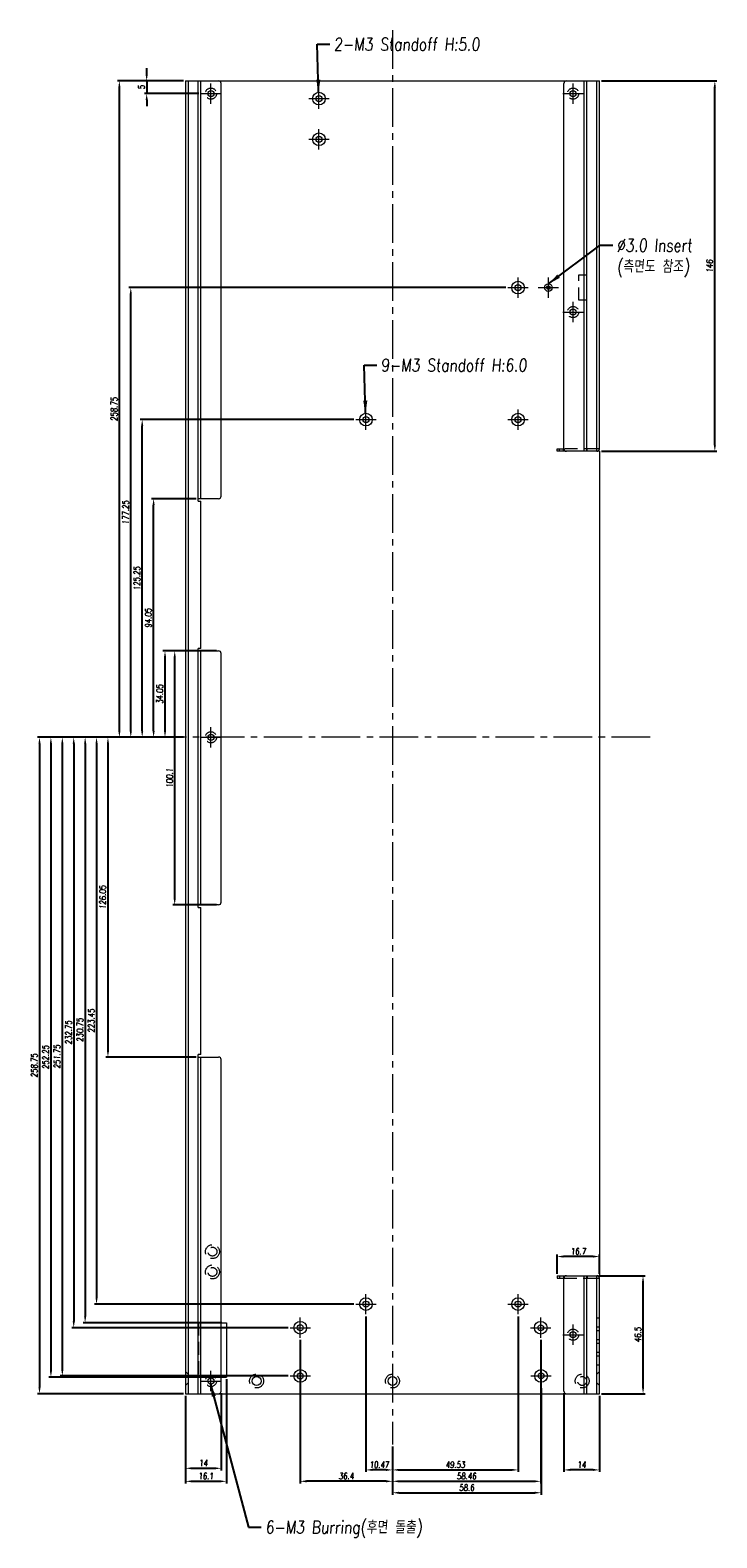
# Model space of a CAD drawing. Header units: millimetres. Extents: x 4497 to 11741, y 5958 to 12619.
# Tile 381 of 424: x 7744 to 8015, y 9287 to 9881. Entities that reach past the tile are written whole.
import ezdxf

# ---------------------------------------------------------------- set-up
doc = ezdxf.new("R2010")
doc.units = ezdxf.units.MM
doc.header["$LTSCALE"] = 0.8
doc.header["$PDMODE"] = 3
doc.header["$PDSIZE"] = 0.3125
for name, pattern in [('CENTER', [50.8, 31.75, -6.35, 6.35, -6.35]), ('CENTER2', [28.575, 19.05, -3.175, 3.175, -3.175]), ('HIDDEN', [9.525, 6.35, -3.175])]:
    doc.linetypes.add(name, pattern=pattern)
doc.layers.get('0').update_dxf_attribs({"linetype": 'CONTINUOUS', "lineweight": 0})
doc.layers.get('Defpoints').update_dxf_attribs({"linetype": 'CONTINUOUS', "lineweight": 0})
for name, color, linetype, lineweight in [('1', 2, 'CENTER', 0), ('2', 3, 'CONTINUOUS', 0), ('3', 5, 'HIDDEN', 0), ('4', 1, 'CENTER2', 9), ('M3-5', 2, 'CONTINUOUS', 0), ('P', 1, 'CONTINUOUS', 0)]:
    doc.layers.add(name, color=color, linetype=linetype, lineweight=lineweight)
doc.styles.get("Standard").update_dxf_attribs({"font": 'romans.shx', "width": 0.8, "oblique": 5, "bigfont": 'whgtxt.shx'})
doc.dimstyles.get("Standard").update_dxf_attribs({"dimtxt": 2.5, "dimasz": 2.5, "dimexe": 0.8, "dimexo": 0.8, "dimgap": 0.8, "dimtad": 1, "dimdsep": 46, "dimtxsty": 'Standard', "dimcen": 0, "dimclrd": 3, "dimclre": 3, "dimclrt": 3, "dimazin": 0, "dimtp": 0.001, "dimtm": 0.001, "dimtfac": 1, "dimtmove": 0, "dimatfit": 3, "dimfxl": 0, "dimtolj": 1, "dimarcsym": 0})

# ---------------------------------------------------------------- blocks, each defined once
blk = doc.blocks.new('X')
at = {"layer": '1'}
for p, q in [((5247.84, 13723.59), (5255.84, 13723.59)), ((5251.84, 13719.59), (5251.84, 13727.59))]:
    blk.add_line(p, q, dxfattribs=at)
blk = doc.blocks.new('*D515')
at = {"layer": '2', "color": 3, "lineweight": -2}
for p, q in [((7817.32, 9636.47), (7800.04, 9636.47)), ((7800.84, 9538.87), (7800.84, 9633.97)), ((7817.32, 9536.37), (7800.04, 9536.37))]:
    blk.add_line(p, q, dxfattribs=at)
at = {"layer": '2', "color": 3}
for points in [[(7800.42, 9633.97), (7801.25, 9633.97), (7800.84, 9636.47)], [(7800.42, 9538.87), (7801.25, 9538.87), (7800.84, 9536.37)]]:
    blk.add_solid(points, dxfattribs=at)
at = {"layer": 'Defpoints', "color": 0}
for p in [(7800.84, 9636.47), (7818.12, 9636.47), (7818.12, 9536.37)]:
    blk.add_point(p, dxfattribs=at)
at = {"layer": '2', "color": 3, "insert": (7798.79, 9586.42), "char_height": 2.5, "attachment_point": 5, "rotation": 90}
blk.add_mtext('\\A1;100.1', dxfattribs=at)
blk = doc.blocks.new('*D516')
at = {"layer": '2', "color": 3, "lineweight": -2}
for p, q in [((7810.32, 9636.47), (7796.21, 9636.47)), ((7797.01, 9604.92), (7797.01, 9633.97)), ((7804.32, 9602.42), (7796.21, 9602.42))]:
    blk.add_line(p, q, dxfattribs=at)
at = {"layer": '2', "color": 3}
for points in [[(7796.6, 9633.97), (7797.43, 9633.97), (7797.01, 9636.47)], [(7796.6, 9604.92), (7797.43, 9604.92), (7797.01, 9602.42)]]:
    blk.add_solid(points, dxfattribs=at)
at = {"layer": 'Defpoints', "color": 0}
for p in [(7797.01, 9636.47), (7811.12, 9636.47), (7805.12, 9602.42)]:
    blk.add_point(p, dxfattribs=at)
at = {"layer": '2', "color": 3, "insert": (7794.96, 9619.45), "char_height": 2.5, "attachment_point": 5, "rotation": 90}
blk.add_mtext('\\A1;34.05', dxfattribs=at)
blk = doc.blocks.new('*D517')
at = {"layer": '2', "color": 3, "lineweight": -2}
for p, q in [((7809.32, 9696.47), (7791.71, 9696.47)), ((7792.51, 9604.92), (7792.51, 9693.97)), ((7804.32, 9602.42), (7791.71, 9602.42))]:
    blk.add_line(p, q, dxfattribs=at)
at = {"layer": '2', "color": 3}
for points in [[(7792.1, 9693.97), (7792.93, 9693.97), (7792.51, 9696.47)], [(7792.1, 9604.92), (7792.93, 9604.92), (7792.51, 9602.42)]]:
    blk.add_solid(points, dxfattribs=at)
at = {"layer": 'Defpoints', "color": 0}
for p in [(7792.51, 9696.47), (7810.12, 9696.47), (7805.12, 9602.42)]:
    blk.add_point(p, dxfattribs=at)
at = {"layer": '2', "color": 3, "insert": (7790.46, 9649.45), "char_height": 2.5, "attachment_point": 5, "rotation": 90}
blk.add_mtext('\\A1;94.05', dxfattribs=at)
blk = doc.blocks.new('*D518')
at = {"layer": '2', "color": 3, "lineweight": -2}
for p, q in [((7871.45, 9727.67), (7787.21, 9727.67)), ((7788.01, 9604.92), (7788.01, 9725.17)), ((7804.32, 9602.42), (7787.21, 9602.42))]:
    blk.add_line(p, q, dxfattribs=at)
at = {"layer": '2', "color": 3}
for points in [[(7787.6, 9725.17), (7788.43, 9725.17), (7788.01, 9727.67)], [(7787.6, 9604.92), (7788.43, 9604.92), (7788.01, 9602.42)]]:
    blk.add_solid(points, dxfattribs=at)
at = {"layer": 'Defpoints', "color": 0}
for p in [(7788.01, 9727.67), (7872.25, 9727.67), (7805.12, 9602.42)]:
    blk.add_point(p, dxfattribs=at)
at = {"layer": '2', "color": 3, "insert": (7785.96, 9665.05), "char_height": 2.5, "attachment_point": 5, "rotation": 90}
blk.add_mtext('\\A1;125.25', dxfattribs=at)
blk = doc.blocks.new('*D519')
at = {"layer": '2', "color": 3, "lineweight": -2}
for p, q in [((7931.42, 9779.67), (7782.71, 9779.67)), ((7783.51, 9604.92), (7783.51, 9777.17)), ((7804.32, 9602.42), (7782.71, 9602.42))]:
    blk.add_line(p, q, dxfattribs=at)
at = {"layer": '2', "color": 3}
for points in [[(7783.1, 9777.17), (7783.93, 9777.17), (7783.51, 9779.67)], [(7783.1, 9604.92), (7783.93, 9604.92), (7783.51, 9602.42)]]:
    blk.add_solid(points, dxfattribs=at)
at = {"layer": 'Defpoints', "color": 0}
for p in [(7783.51, 9779.67), (7932.22, 9779.67), (7805.12, 9602.42)]:
    blk.add_point(p, dxfattribs=at)
at = {"layer": '2', "color": 3, "insert": (7781.46, 9691.05), "char_height": 2.5, "attachment_point": 5, "rotation": 90}
blk.add_mtext('\\A1;177.25', dxfattribs=at)
blk = doc.blocks.new('*D520')
at = {"layer": '2', "color": 3, "lineweight": -2}
for p, q in [((7804.32, 9861.17), (7778.21, 9861.17)), ((7779.01, 9604.92), (7779.01, 9858.67)), ((7804.32, 9602.42), (7778.21, 9602.42))]:
    blk.add_line(p, q, dxfattribs=at)
at = {"layer": '2', "color": 3}
for points in [[(7778.6, 9858.67), (7779.43, 9858.67), (7779.01, 9861.17)], [(7778.6, 9604.92), (7779.43, 9604.92), (7779.01, 9602.42)]]:
    blk.add_solid(points, dxfattribs=at)
at = {"layer": 'Defpoints', "color": 0}
for p in [(7779.01, 9861.17), (7805.12, 9861.17), (7805.12, 9602.42)]:
    blk.add_point(p, dxfattribs=at)
at = {"layer": '2', "color": 3, "insert": (7776.96, 9731.8), "char_height": 2.5, "attachment_point": 5, "rotation": 90}
blk.add_mtext('\\A1;258.75', dxfattribs=at)
blk = doc.blocks.new('*D521')
at = {"layer": '2', "color": 3, "lineweight": -2}
for p, q in [((7804.32, 9602.42), (7773.71, 9602.42)), ((7774.51, 9599.92), (7774.51, 9478.87)), ((7809.32, 9476.37), (7773.71, 9476.37))]:
    blk.add_line(p, q, dxfattribs=at)
at = {"layer": '2', "color": 3}
for points in [[(7774.1, 9599.92), (7774.93, 9599.92), (7774.51, 9602.42)], [(7774.1, 9478.87), (7774.93, 9478.87), (7774.51, 9476.37)]]:
    blk.add_solid(points, dxfattribs=at)
at = {"layer": 'Defpoints', "color": 0}
for p in [(7805.12, 9602.42), (7774.51, 9476.37), (7810.12, 9476.37)]:
    blk.add_point(p, dxfattribs=at)
at = {"layer": '2', "color": 3, "insert": (7772.46, 9539.4), "char_height": 2.5, "attachment_point": 5, "rotation": 90}
blk.add_mtext('\\A1;126.05', dxfattribs=at)
blk = doc.blocks.new('*D522')
at = {"layer": '2', "color": 3, "lineweight": -2}
for p, q in [((7804.32, 9602.42), (7769.21, 9602.42)), ((7770.01, 9599.92), (7770.01, 9381.47)), ((7871.45, 9378.97), (7769.21, 9378.97))]:
    blk.add_line(p, q, dxfattribs=at)
at = {"layer": '2', "color": 3}
for points in [[(7769.6, 9599.92), (7770.43, 9599.92), (7770.01, 9602.42)], [(7769.6, 9381.47), (7770.43, 9381.47), (7770.01, 9378.97)]]:
    blk.add_solid(points, dxfattribs=at)
at = {"layer": 'Defpoints', "color": 0}
for p in [(7805.12, 9602.42), (7770.01, 9378.97), (7872.25, 9378.97)]:
    blk.add_point(p, dxfattribs=at)
at = {"layer": '2', "color": 3, "insert": (7767.96, 9490.7), "char_height": 2.5, "attachment_point": 5, "rotation": 90}
blk.add_mtext('\\A1;223.45', dxfattribs=at)
blk = doc.blocks.new('*D523')
at = {"layer": '2', "color": 3, "lineweight": -2}
for p, q in [((7804.32, 9602.42), (7764.71, 9602.42)), ((7765.51, 9599.92), (7765.51, 9374.17)), ((7819.37, 9371.67), (7764.71, 9371.67))]:
    blk.add_line(p, q, dxfattribs=at)
at = {"layer": '2', "color": 3}
for points in [[(7765.1, 9599.92), (7765.93, 9599.92), (7765.51, 9602.42)], [(7765.1, 9374.17), (7765.93, 9374.17), (7765.51, 9371.67)]]:
    blk.add_solid(points, dxfattribs=at)
at = {"layer": 'Defpoints', "color": 0}
for p in [(7805.12, 9602.42), (7765.51, 9371.67), (7820.17, 9371.67)]:
    blk.add_point(p, dxfattribs=at)
at = {"layer": '2', "color": 3, "insert": (7763.46, 9487.05), "char_height": 2.5, "attachment_point": 5, "rotation": 90}
blk.add_mtext('\\A1;230.75', dxfattribs=at)
blk = doc.blocks.new('*D524')
at = {"layer": '2', "color": 3, "lineweight": -2}
for p, q in [((7804.32, 9602.42), (7760.21, 9602.42)), ((7761.01, 9599.92), (7761.01, 9372.17)), ((7845.52, 9369.67), (7760.21, 9369.67))]:
    blk.add_line(p, q, dxfattribs=at)
at = {"layer": '2', "color": 3}
for points in [[(7760.6, 9599.92), (7761.43, 9599.92), (7761.01, 9602.42)], [(7760.6, 9372.17), (7761.43, 9372.17), (7761.01, 9369.67)]]:
    blk.add_solid(points, dxfattribs=at)
at = {"layer": 'Defpoints', "color": 0}
for p in [(7805.12, 9602.42), (7761.01, 9369.67), (7846.32, 9369.67)]:
    blk.add_point(p, dxfattribs=at)
at = {"layer": '2', "color": 3, "insert": (7758.96, 9486.05), "char_height": 2.5, "attachment_point": 5, "rotation": 90}
blk.add_mtext('\\A1;232.75', dxfattribs=at)
blk = doc.blocks.new('*D525')
at = {"layer": '2', "color": 3, "lineweight": -2}
for p, q in [((7804.32, 9602.42), (7755.71, 9602.42)), ((7756.51, 9599.92), (7756.51, 9353.17)), ((7845.52, 9350.67), (7755.71, 9350.67))]:
    blk.add_line(p, q, dxfattribs=at)
at = {"layer": '2', "color": 3}
for points in [[(7756.1, 9599.92), (7756.93, 9599.92), (7756.51, 9602.42)], [(7756.1, 9353.17), (7756.93, 9353.17), (7756.51, 9350.67)]]:
    blk.add_solid(points, dxfattribs=at)
at = {"layer": 'Defpoints', "color": 0}
for p in [(7805.12, 9602.42), (7756.51, 9350.67), (7846.32, 9350.67)]:
    blk.add_point(p, dxfattribs=at)
at = {"layer": '2', "color": 3, "insert": (7754.46, 9476.55), "char_height": 2.5, "attachment_point": 5, "rotation": 90}
blk.add_mtext('\\A1;251.75', dxfattribs=at)
blk = doc.blocks.new('*D526')
at = {"layer": '2', "color": 3, "lineweight": -2}
for p, q in [((7804.32, 9602.42), (7751.21, 9602.42)), ((7752.01, 9599.92), (7752.01, 9352.67)), ((7818.32, 9350.17), (7751.21, 9350.17))]:
    blk.add_line(p, q, dxfattribs=at)
at = {"layer": '2', "color": 3}
for points in [[(7751.6, 9599.92), (7752.43, 9599.92), (7752.01, 9602.42)], [(7751.6, 9352.67), (7752.43, 9352.67), (7752.01, 9350.17)]]:
    blk.add_solid(points, dxfattribs=at)
at = {"layer": 'Defpoints', "color": 0}
for p in [(7805.12, 9602.42), (7752.01, 9350.17), (7819.12, 9350.17)]:
    blk.add_point(p, dxfattribs=at)
at = {"layer": '2', "color": 3, "insert": (7749.96, 9476.3), "char_height": 2.5, "attachment_point": 5, "rotation": 90}
blk.add_mtext('\\A1;252.25', dxfattribs=at)
blk = doc.blocks.new('*D527')
at = {"layer": '2', "color": 3, "lineweight": -2}
for p, q in [((7804.32, 9602.42), (7746.71, 9602.42)), ((7747.51, 9599.92), (7747.51, 9346.17)), ((7804.32, 9343.67), (7746.71, 9343.67))]:
    blk.add_line(p, q, dxfattribs=at)
at = {"layer": '2', "color": 3}
for points in [[(7747.1, 9599.92), (7747.93, 9599.92), (7747.51, 9602.42)], [(7747.1, 9346.17), (7747.93, 9346.17), (7747.51, 9343.67)]]:
    blk.add_solid(points, dxfattribs=at)
at = {"layer": 'Defpoints', "color": 0}
for p in [(7805.12, 9602.42), (7747.51, 9343.67), (7805.12, 9343.67)]:
    blk.add_point(p, dxfattribs=at)
at = {"layer": '2', "color": 3, "insert": (7745.46, 9473.05), "char_height": 2.5, "attachment_point": 5, "rotation": 90}
blk.add_mtext('\\A1;258.75', dxfattribs=at)
blk = doc.blocks.new('*D528')
at = {"layer": '2', "color": 3, "lineweight": -2}
for p, q in [((7968.12, 9390.17), (7986.33, 9390.17)), ((7985.53, 9346.17), (7985.53, 9387.67)), ((7969.12, 9343.67), (7986.33, 9343.67))]:
    blk.add_line(p, q, dxfattribs=at)
at = {"layer": '2', "color": 3}
for points in [[(7985.11, 9387.67), (7985.94, 9387.67), (7985.53, 9390.17)], [(7985.11, 9346.17), (7985.94, 9346.17), (7985.53, 9343.67)]]:
    blk.add_solid(points, dxfattribs=at)
at = {"layer": 'Defpoints', "color": 0}
for p in [(7967.32, 9390.17), (7985.53, 9390.17), (7968.32, 9343.67)]:
    blk.add_point(p, dxfattribs=at)
at = {"layer": '2', "color": 3, "insert": (7983.48, 9366.92), "char_height": 2.5, "attachment_point": 5, "rotation": 90}
blk.add_mtext('\\A1;46.5', dxfattribs=at)
blk = doc.blocks.new('*D529')
at = {"layer": '2', "color": 3, "lineweight": -2}
for p, q in [((7969.12, 9861.17), (8014.64, 9861.17)), ((8013.84, 9717.67), (8013.84, 9858.67)), ((7969.12, 9715.17), (8014.64, 9715.17))]:
    blk.add_line(p, q, dxfattribs=at)
at = {"layer": '2', "color": 3}
for points in [[(8013.42, 9858.67), (8014.26, 9858.67), (8013.84, 9861.17)], [(8013.42, 9717.67), (8014.26, 9717.67), (8013.84, 9715.17)]]:
    blk.add_solid(points, dxfattribs=at)
at = {"layer": 'Defpoints', "color": 0}
for p in [(7968.32, 9861.17), (8013.84, 9861.17), (7968.32, 9715.17)]:
    blk.add_point(p, dxfattribs=at)
at = {"layer": '2', "color": 3, "insert": (8011.79, 9788.17), "char_height": 2.5, "attachment_point": 5, "rotation": 90}
blk.add_mtext('\\A1;146', dxfattribs=at)
blk = doc.blocks.new('*D530')
at = {"layer": '2', "color": 3, "lineweight": -2}
for p, q in [((7936.25, 9374.17), (7936.25, 9312.83)), ((7886.72, 9322.87), (7886.72, 9312.83)), ((7889.22, 9313.63), (7933.75, 9313.63))]:
    blk.add_line(p, q, dxfattribs=at)
at = {"layer": '2', "color": 3}
for points in [[(7889.22, 9314.05), (7889.22, 9313.22), (7886.72, 9313.63)], [(7933.75, 9314.05), (7933.75, 9313.22), (7936.25, 9313.63)]]:
    blk.add_solid(points, dxfattribs=at)
at = {"layer": 'Defpoints', "color": 0}
for p in [(7936.25, 9374.97), (7886.72, 9323.67), (7936.25, 9313.63)]:
    blk.add_point(p, dxfattribs=at)
at = {"layer": '2', "color": 3, "insert": (7911.49, 9315.68), "char_height": 2.5, "attachment_point": 5}
blk.add_mtext('\\A1;49.53', dxfattribs=at)
blk = doc.blocks.new('*D531')
at = {"layer": '2', "color": 3, "lineweight": -2}
for p, q in [((7945.18, 9364.87), (7945.18, 9308.33)), ((7886.72, 9322.87), (7886.72, 9308.33)), ((7889.22, 9309.13), (7942.68, 9309.13))]:
    blk.add_line(p, q, dxfattribs=at)
at = {"layer": '2', "color": 3}
for points in [[(7889.22, 9309.55), (7889.22, 9308.72), (7886.72, 9309.13)], [(7942.68, 9309.55), (7942.68, 9308.72), (7945.18, 9309.13)]]:
    blk.add_solid(points, dxfattribs=at)
at = {"layer": 'Defpoints', "color": 0}
for p in [(7945.18, 9365.67), (7886.72, 9323.67), (7945.18, 9309.13)]:
    blk.add_point(p, dxfattribs=at)
at = {"layer": '2', "color": 3, "insert": (7915.95, 9311.18), "char_height": 2.5, "attachment_point": 5}
blk.add_mtext('\\A1;58.46', dxfattribs=at)
blk = doc.blocks.new('*D532')
at = {"layer": '2', "color": 3, "lineweight": -2}
for p, q in [((7945.32, 9345.87), (7945.32, 9303.83)), ((7886.72, 9322.87), (7886.72, 9303.83)), ((7889.22, 9304.63), (7942.82, 9304.63))]:
    blk.add_line(p, q, dxfattribs=at)
at = {"layer": '2', "color": 3}
for points in [[(7889.22, 9305.05), (7889.22, 9304.22), (7886.72, 9304.63)], [(7942.82, 9305.05), (7942.82, 9304.22), (7945.32, 9304.63)]]:
    blk.add_solid(points, dxfattribs=at)
at = {"layer": 'Defpoints', "color": 0}
for p in [(7945.32, 9346.67), (7886.72, 9323.67), (7945.32, 9304.63)]:
    blk.add_point(p, dxfattribs=at)
at = {"layer": '2', "color": 3, "insert": (7916.02, 9306.68), "char_height": 2.5, "attachment_point": 5}
blk.add_mtext('\\A1;58.6', dxfattribs=at)
blk = doc.blocks.new('*D533')
at = {"layer": '2', "color": 3, "lineweight": -2}
for p, q in [((7876.25, 9374.17), (7876.25, 9312.83)), ((7886.72, 9322.87), (7886.72, 9312.83)), ((7884.22, 9313.63), (7878.75, 9313.63))]:
    blk.add_line(p, q, dxfattribs=at)
at = {"layer": '2', "color": 3}
for points in [[(7878.75, 9314.05), (7878.75, 9313.22), (7876.25, 9313.63)], [(7884.22, 9314.05), (7884.22, 9313.22), (7886.72, 9313.63)]]:
    blk.add_solid(points, dxfattribs=at)
at = {"layer": 'Defpoints', "color": 0}
for p in [(7876.25, 9374.97), (7886.72, 9323.67), (7876.25, 9313.63)]:
    blk.add_point(p, dxfattribs=at)
at = {"layer": '2', "color": 3, "insert": (7881.49, 9315.68), "char_height": 2.5, "attachment_point": 5}
blk.add_mtext('\\A1;10.47', dxfattribs=at)
blk = doc.blocks.new('*D534')
at = {"layer": '2', "color": 3, "lineweight": -2}
for p, q in [((7850.32, 9364.87), (7850.32, 9308.33)), ((7886.72, 9322.87), (7886.72, 9308.33)), ((7884.22, 9309.13), (7852.82, 9309.13))]:
    blk.add_line(p, q, dxfattribs=at)
at = {"layer": '2', "color": 3}
for points in [[(7852.82, 9309.55), (7852.82, 9308.72), (7850.32, 9309.13)], [(7884.22, 9309.55), (7884.22, 9308.72), (7886.72, 9309.13)]]:
    blk.add_solid(points, dxfattribs=at)
at = {"layer": 'Defpoints', "color": 0}
for p in [(7850.32, 9365.67), (7886.72, 9323.67), (7850.32, 9309.13)]:
    blk.add_point(p, dxfattribs=at)
at = {"layer": '2', "color": 3, "insert": (7868.52, 9311.18), "char_height": 2.5, "attachment_point": 5}
blk.add_mtext('\\A1;36.4', dxfattribs=at)
blk = doc.blocks.new('*D535')
at = {"layer": '2', "color": 3, "lineweight": -2}
for p, q in [((7821.22, 9349.37), (7821.22, 9308.33)), ((7805.12, 9342.87), (7805.12, 9308.33)), ((7807.62, 9309.13), (7818.72, 9309.13))]:
    blk.add_line(p, q, dxfattribs=at)
at = {"layer": '2', "color": 3}
for points in [[(7807.62, 9309.55), (7807.62, 9308.72), (7805.12, 9309.13)], [(7818.72, 9309.55), (7818.72, 9308.72), (7821.22, 9309.13)]]:
    blk.add_solid(points, dxfattribs=at)
at = {"layer": 'Defpoints', "color": 0}
for p in [(7821.22, 9350.17), (7805.12, 9343.67), (7821.22, 9309.13)]:
    blk.add_point(p, dxfattribs=at)
at = {"layer": '2', "color": 3, "insert": (7813.17, 9311.18), "char_height": 2.5, "attachment_point": 5}
blk.add_mtext('\\A1;16.1', dxfattribs=at)
blk = doc.blocks.new('*D536')
at = {"layer": '2', "color": 3, "lineweight": -2}
for p, q in [((7954.32, 9343.87), (7954.32, 9312.83)), ((7968.32, 9342.87), (7968.32, 9312.83)), ((7965.82, 9313.63), (7956.82, 9313.63))]:
    blk.add_line(p, q, dxfattribs=at)
at = {"layer": '2', "color": 3}
for points in [[(7956.82, 9314.05), (7956.82, 9313.22), (7954.32, 9313.63)], [(7965.82, 9314.05), (7965.82, 9313.22), (7968.32, 9313.63)]]:
    blk.add_solid(points, dxfattribs=at)
at = {"layer": 'Defpoints', "color": 0}
for p in [(7954.32, 9344.67), (7968.32, 9343.67), (7954.32, 9313.63)]:
    blk.add_point(p, dxfattribs=at)
at = {"layer": '2', "color": 3, "insert": (7961.32, 9315.68), "char_height": 2.5, "attachment_point": 5}
blk.add_mtext('\\A1;14', dxfattribs=at)
blk = doc.blocks.new('*D537')
at = {"layer": '2', "color": 3, "lineweight": -2}
for p, q in [((7951.62, 9390.97), (7951.62, 9398.54)), ((7965.82, 9397.74), (7954.12, 9397.74)), ((7968.32, 9390.97), (7968.32, 9398.54))]:
    blk.add_line(p, q, dxfattribs=at)
at = {"layer": '2', "color": 3}
for points in [[(7954.12, 9398.16), (7954.12, 9397.32), (7951.62, 9397.74)], [(7965.82, 9398.16), (7965.82, 9397.32), (7968.32, 9397.74)]]:
    blk.add_solid(points, dxfattribs=at)
at = {"layer": 'Defpoints', "color": 0}
for p in [(7951.62, 9397.74), (7951.62, 9390.17), (7968.32, 9390.17)]:
    blk.add_point(p, dxfattribs=at)
at = {"layer": '2', "color": 3, "insert": (7959.97, 9399.79), "char_height": 2.5, "attachment_point": 5}
blk.add_mtext('\\A1;16.7', dxfattribs=at)
blk = doc.blocks.new('*D538')
at = {"layer": '2', "color": 3, "lineweight": -2}
for p, q in [((7789.78, 9863.67), (7789.78, 9866.17)), ((7804.32, 9861.17), (7788.98, 9861.17)), ((7789.78, 9861.17), (7789.78, 9856.17)), ((7810.32, 9856.17), (7788.98, 9856.17)), ((7789.78, 9853.67), (7789.78, 9851.17))]:
    blk.add_line(p, q, dxfattribs=at)
at = {"layer": '2', "color": 3}
for points in [[(7789.36, 9863.67), (7790.2, 9863.67), (7789.78, 9861.17)], [(7789.36, 9853.67), (7790.2, 9853.67), (7789.78, 9856.17)]]:
    blk.add_solid(points, dxfattribs=at)
at = {"layer": 'Defpoints', "color": 0}
for p in [(7805.12, 9861.17), (7789.78, 9856.17), (7811.12, 9856.17)]:
    blk.add_point(p, dxfattribs=at)
at = {"layer": '2', "color": 3, "insert": (7787.73, 9858.67), "char_height": 2.5, "attachment_point": 5, "rotation": 90}
blk.add_mtext('\\A1;5', dxfattribs=at)
blk = doc.blocks.new('*D555')
at = {"layer": '2', "color": 3, "lineweight": -2}
for p, q in [((7805.12, 9342.87), (7805.12, 9313.46)), ((7819.12, 9343.87), (7819.12, 9313.46)), ((7807.62, 9314.26), (7816.62, 9314.26))]:
    blk.add_line(p, q, dxfattribs=at)
at = {"layer": '2', "color": 3}
for points in [[(7807.62, 9314.68), (7807.62, 9313.85), (7805.12, 9314.26)], [(7816.62, 9314.68), (7816.62, 9313.85), (7819.12, 9314.26)]]:
    blk.add_solid(points, dxfattribs=at)
at = {"layer": 'Defpoints', "color": 0}
for p in [(7805.12, 9343.67), (7819.12, 9344.67), (7819.12, 9314.26)]:
    blk.add_point(p, dxfattribs=at)
at = {"layer": '2', "color": 3, "insert": (7812.12, 9316.31), "char_height": 2.5, "attachment_point": 5}
blk.add_mtext('\\A1;14', dxfattribs=at)

msp = doc.modelspace()

# ---------------------------------------------------------------- linework, layer by layer
at = {"linetype": 'Continuous'}
for p, q in [((7805.122, 9861.173), (7805.122, 9343.673)), ((7805.122, 9861.173), (7968.322, 9861.173)), ((7806.122, 9861.173), (7806.122, 9343.673)), ((7810.122, 9695.473), (7810.122, 9861.173)), ((7811.122, 9696.473), (7811.122, 9861.173)), ((7819.122, 9697.473), (7819.122, 9860.173)), ((7954.322, 9716.173), (7954.322, 9860.173)), ((7962.322, 9715.173), (7962.322, 9861.173)), ((7963.322, 9715.173), (7963.322, 9861.173)), ((7967.322, 9715.173), (7967.322, 9861.173)), ((7968.322, 9716.173), (7968.322, 9861.173)), ((7951.622, 9715.173), (7951.622, 9716.173)), ((7951.622, 9716.173), (7954.322, 9716.173)), ((7968.322, 9715.173), (7951.622, 9715.173)), ((7952.622, 9715.173), (7952.622, 9716.173)), ((7954.122, 9715.173), (7954.122, 9716.173)), ((7968.322, 9716.173), (7967.322, 9716.173)), ((7968.322, 9715.173), (7968.322, 9390.173)), ((7818.122, 9696.473), (7810.122, 9696.473)), ((7810.122, 9695.473), (7811.122, 9695.473)), ((7811.122, 9637.473), (7811.122, 9695.473)), ((7810.122, 9535.373), (7810.122, 9637.473)), ((7811.122, 9637.473), (7810.122, 9637.473)), ((7810.122, 9636.473), (7818.122, 9636.473)), ((7811.122, 9536.373), (7811.122, 9636.473)), ((7819.122, 9537.373), (7819.122, 9635.473)), ((7818.122, 9536.373), (7810.122, 9536.373)), ((7810.122, 9535.373), (7811.122, 9535.373)), ((7811.122, 9477.373), (7811.122, 9535.373)), ((7811.122, 9477.373), (7810.122, 9477.373)), ((7810.122, 9343.673), (7810.122, 9477.373)), ((7810.122, 9476.373), (7818.122, 9476.373)), ((7811.122, 9343.673), (7811.122, 9476.373)), ((7819.122, 9344.673), (7819.122, 9475.373)), ((7951.622, 9390.173), (7968.322, 9390.173)), ((7951.622, 9390.173), (7951.622, 9389.173)), ((7951.622, 9389.173), (7954.322, 9389.173)), ((7952.622, 9390.173), (7952.622, 9389.173)), ((7954.122, 9390.173), (7954.122, 9389.173)), ((7954.322, 9344.673), (7954.322, 9389.173)), ((7962.322, 9343.673), (7962.322, 9390.173)), ((7963.322, 9343.673), (7963.322, 9390.173)), ((7967.322, 9343.673), (7967.322, 9390.173)), ((7967.322, 9389.173), (7968.322, 9389.173)), ((7968.322, 9343.673), (7968.322, 9389.173)), ((7819.122, 9371.673), (7821.222, 9371.673)), ((7821.222, 9371.673), (7821.222, 9350.173)), ((7819.122, 9350.173), (7821.222, 9350.173)), ((7805.122, 9343.673), (7968.322, 9343.673))]:
    msp.add_line(p, q, dxfattribs=at)
for centre, radius in [((7815.122, 9856.173), 1.2), ((7957.942, 9856.173), 1.2), ((7936.222, 9779.673), 2.5), ((7936.222, 9779.673), 1.2), ((7948.222, 9779.673), 1.5), ((7948.222, 9779.673), 0.7), ((7957.942, 9770.053), 1.2), ((7876.252, 9727.673), 2.5), ((7936.252, 9727.673), 2.5), ((7876.252, 9727.673), 1.2), ((7936.252, 9727.673), 1.2), ((7815.122, 9602.423), 1.2), ((7876.252, 9378.973), 2.5), ((7876.252, 9378.973), 1.2), ((7936.252, 9378.973), 2.5), ((7936.252, 9378.973), 1.2), ((7850.322, 9369.673), 2.5), ((7850.322, 9369.673), 1.2), ((7945.182, 9369.673), 2.5), ((7945.182, 9369.673), 1.12), ((7815.122, 9348.673), 1.2), ((7833.122, 9348.673), 1.75), ((7850.322, 9350.673), 2.5), ((7850.322, 9350.673), 1.2), ((7886.722, 9348.673), 1.75), ((7945.322, 9350.673), 2.5), ((7945.322, 9350.673), 1.12)]:
    msp.add_circle(centre, radius, dxfattribs=at)
for centre, start, end in [((7818.122, 9860.173), 0, 90), ((7955.322, 9860.173), 90, 180), ((7955.322, 9716.173), 180, 270), ((7967.322, 9716.173), 270, 0), ((7818.122, 9697.473), 270, 0), ((7818.122, 9635.473), 0, 90), ((7818.122, 9537.373), 270, 0), ((7818.122, 9475.373), 0, 90), ((7955.322, 9389.173), 90, 180), ((7967.322, 9389.173), 0, 90), ((7818.122, 9344.673), 270, 0), ((7955.322, 9344.673), 180, 270)]:
    msp.add_arc(centre, 1, start, end, dxfattribs=at)
at = {"layer": '3'}
for p, q in [((7960.222, 9774.673), (7960.222, 9784.673)), ((7960.222, 9784.673), (7963.222, 9784.673)), ((7963.222, 9784.673), (7963.222, 9774.673)), ((7963.222, 9774.673), (7960.222, 9774.673)), ((7967.322, 9716.173), (7954.322, 9716.173)), ((7963.522, 9715.173), (7963.522, 9716.173)), ((7954.322, 9389.173), (7967.322, 9389.173)), ((7963.522, 9390.173), (7963.522, 9389.173)), ((7968.322, 9373.423), (7967.322, 9373.423)), ((7967.322, 9369.923), (7967.322, 9373.423)), ((7968.322, 9369.923), (7968.322, 9373.423)), ((7810.222, 9371.673), (7819.122, 9371.673)), ((7810.222, 9371.673), (7810.222, 9350.173)), ((7968.322, 9369.923), (7967.322, 9369.923)), ((7968.322, 9368.423), (7967.322, 9368.423)), ((7967.322, 9364.923), (7967.322, 9368.423)), ((7968.322, 9364.923), (7968.322, 9368.423)), ((7968.322, 9364.923), (7967.322, 9364.923)), ((7968.322, 9363.423), (7967.322, 9363.423)), ((7967.322, 9359.923), (7967.322, 9363.423)), ((7968.322, 9359.923), (7968.322, 9363.423)), ((7968.322, 9359.923), (7967.322, 9359.923)), ((7968.322, 9358.423), (7967.322, 9358.423)), ((7967.322, 9354.923), (7967.322, 9358.423)), ((7968.322, 9354.923), (7967.322, 9354.923)), ((7968.322, 9354.923), (7968.322, 9358.423)), ((7806.122, 9351.423), (7805.122, 9352.423)), ((7810.222, 9350.173), (7819.122, 9350.173)), ((7968.322, 9352.423), (7967.322, 9351.423)), ((7806.122, 9347.923), (7805.122, 9346.923)), ((7968.322, 9346.923), (7967.322, 9347.923))]:
    msp.add_line(p, q, dxfattribs=at)
for centre, radius in [((7815.122, 9856.173), 2.2), ((7957.942, 9856.173), 2.2), ((7957.942, 9770.053), 2.2), ((7815.122, 9602.423), 2.2), ((7815.722, 9399.673), 2.75), ((7815.722, 9399.673), 1.75), ((7815.722, 9391.673), 2.75), ((7815.722, 9391.673), 1.75), ((7957.942, 9366.923), 2.2), ((7815.122, 9348.673), 2.2), ((7833.122, 9348.673), 2.75), ((7886.722, 9348.673), 2.75), ((7961.522, 9348.673), 2.75), ((7961.522, 9348.673), 1.75)]:
    msp.add_circle(centre, radius, dxfattribs=at)
at = {"layer": '4'}
for p, q in [((7886.722, 9881.173), (7886.722, 9323.673)), ((7988.322, 9602.423), (7785.122, 9602.423))]:
    msp.add_line(p, q, dxfattribs=at)
at = {"layer": 'M3-5', "linetype": 'Continuous'}
for centre, radius in [((7857.722, 9854.173), 2.5), ((7857.722, 9854.173), 1.2), ((7857.722, 9838.173), 2.5), ((7857.722, 9838.173), 1.2)]:
    msp.add_circle(centre, radius, dxfattribs=at)
at = {"layer": 'P', "linetype": 'Continuous'}
msp.add_circle((7957.942, 9366.923), 1.2, dxfattribs=at)

# ---------------------------------------------------------------- block references
for p in [(2563.283, -3867.419), (2706.103, -3867.419), (2605.883, -3869.419), (2605.883, -3885.419), (2684.383, -3943.919), (2696.383, -3943.919), (2706.103, -3953.539), (2624.413, -3995.919), (2684.413, -3995.919), (2563.283, -4121.169), (2624.413, -4344.619), (2684.413, -4344.619), (2598.483, -4353.919), (2693.343, -4353.919), (2706.103, -4356.669), (2598.483, -4372.919), (2693.483, -4372.919), (2563.283, -4374.919)]:
    msp.add_blockref('X', p)

# ---------------------------------------------------------------- texts
at = {"layer": '2', "color": 1, "char_height": 5, "attachment_point": 1}
for s, insert in [('2-M3 Standoff H:5.0', (7863.574, 9878.108)), ('9-M3 Standoff H:6.0', (7882.104, 9751.608))]:
    msp.add_mtext(s, dxfattribs=dict(at, insert=insert))
at = {"layer": '2', "color": 3, "char_height": 5, "attachment_point": 1}
for s, insert in [('%%C3.0 Insert\\P(측면도 참조)', (7975.162, 9798.851)), ('6-M3 Burring(후면 돌출)', (7836.593, 9293.557))]:
    msp.add_mtext(s, dxfattribs=dict(at, insert=insert))

# ---------------------------------------------------------------- dimensions: what is measured, and where the dimension line sits
at = {"layer": '2'}
for base, p1, p2, picture, middle in [((7789.779, 9856.173), (7805.122, 9861.173), (7811.122, 9856.173), '*D538', (7787.729, 9858.673)), ((7779.013, 9861.173), (7805.122, 9602.423), (7805.122, 9861.173), '*D520', (7776.963, 9731.798)), ((8013.84, 9861.173), (7968.322, 9715.173), (7968.322, 9861.173), '*D529', (8011.79, 9788.173)), ((7783.513, 9779.673), (7805.122, 9602.423), (7932.222, 9779.673), '*D519', (7781.463, 9691.048)), ((7788.013, 9727.673), (7805.122, 9602.423), (7872.252, 9727.673), '*D518', (7785.963, 9665.048)), ((7792.513, 9696.473), (7805.122, 9602.423), (7810.122, 9696.473), '*D517', (7790.463, 9649.448)), ((7797.013, 9636.473), (7805.122, 9602.423), (7811.122, 9636.473), '*D516', (7794.963, 9619.448)), ((7747.513, 9343.673), (7805.122, 9602.423), (7805.122, 9343.673), '*D527', (7745.463, 9473.048)), ((7752.013, 9350.173), (7805.122, 9602.423), (7819.122, 9350.173), '*D526', (7749.963, 9476.298)), ((7756.513, 9350.673), (7805.122, 9602.423), (7846.322, 9350.673), '*D525', (7754.463, 9476.548)), ((7761.013, 9369.673), (7805.122, 9602.423), (7846.322, 9369.673), '*D524', (7758.963, 9486.048)), ((7765.513, 9371.673), (7805.122, 9602.423), (7820.172, 9371.673), '*D523', (7763.463, 9487.048)), ((7770.013, 9378.973), (7805.122, 9602.423), (7872.252, 9378.973), '*D522', (7767.963, 9490.698)), ((7774.513, 9476.373), (7805.122, 9602.423), (7810.122, 9476.373), '*D521', (7772.463, 9539.398)), ((7985.527, 9390.173), (7968.322, 9343.673), (7967.322, 9390.173), '*D528', (7983.477, 9366.923))]:
    dim = msp.add_linear_dim(base=base, p1=p1, p2=p2, angle=90, dimstyle='Standard', override={"dimazin": 2}, dxfattribs=at)
    dim.commit()
    dim.dimension.update_dxf_attribs({"geometry": picture, "text_midpoint": middle})
dim = msp.add_linear_dim(base=(7800.838, 9636.473), p1=(7818.122, 9536.373), p2=(7818.122, 9636.473), angle=90, dimstyle='Standard', override={"dimazin": 2}, dxfattribs=at)
dim.commit()
dim.dimension.update_dxf_attribs({"geometry": '*D515', "text_midpoint": (7800.838, 9586.423), "dimtype": 160})
for base, p1, p2, picture, middle in [((7951.622, 9397.741), (7968.322, 9390.173), (7951.622, 9390.173), '*D537', (7959.972, 9399.791)), ((7876.252, 9313.635), (7886.722, 9323.673), (7876.252, 9374.973), '*D533', (7881.487, 9315.685)), ((7936.252, 9313.635), (7886.722, 9323.673), (7936.252, 9374.973), '*D530', (7911.487, 9315.685)), ((7850.322, 9309.135), (7886.722, 9323.673), (7850.322, 9365.673), '*D534', (7868.522, 9311.185)), ((7945.182, 9309.135), (7886.722, 9323.673), (7945.182, 9365.673), '*D531', (7915.952, 9311.185)), ((7821.222, 9309.135), (7805.122, 9343.673), (7821.222, 9350.173), '*D535', (7813.172, 9311.185)), ((7819.122, 9314.263), (7805.122, 9343.673), (7819.122, 9344.673), '*D555', (7812.122, 9316.313)), ((7945.322, 9304.635), (7886.722, 9323.673), (7945.322, 9346.673), '*D532', (7916.022, 9306.685)), ((7954.322, 9313.635), (7968.322, 9343.673), (7954.322, 9344.673), '*D536', (7961.322, 9315.685))]:
    dim = msp.add_linear_dim(base=base, p1=p1, p2=p2, dimstyle='Standard', override={"dimazin": 2}, dxfattribs=at)
    dim.commit()
    dim.dimension.update_dxf_attribs({"geometry": picture, "text_midpoint": middle})

# ---------------------------------------------------------------- leaders
at = {"layer": '2', "annotation_type": 0, "has_hookline": 1, "hookline_direction": 0}
for points, text_width in [([(7857.602, 9856.67), (7856.974, 9875.608), (7861.974, 9875.608)], 62.179), ([(7948.222, 9781.173), (7968.562, 9796.351), (7973.562, 9796.351)], 32.31), ([(7876.132, 9730.17), (7875.504, 9749.108), (7880.504, 9749.108)], 61.926), ([(7814.985, 9347.481), (7829.993, 9291.057), (7834.993, 9291.057)], 68.202)]:
    msp.add_leader(points, dimstyle='Standard', override={"dimscale": 2, "dimgap": 0.8, "dimtad": 0, "dimazin": 2}, dxfattribs=dict(at, text_width=text_width))

doc.saveas('drawing.dxf')
